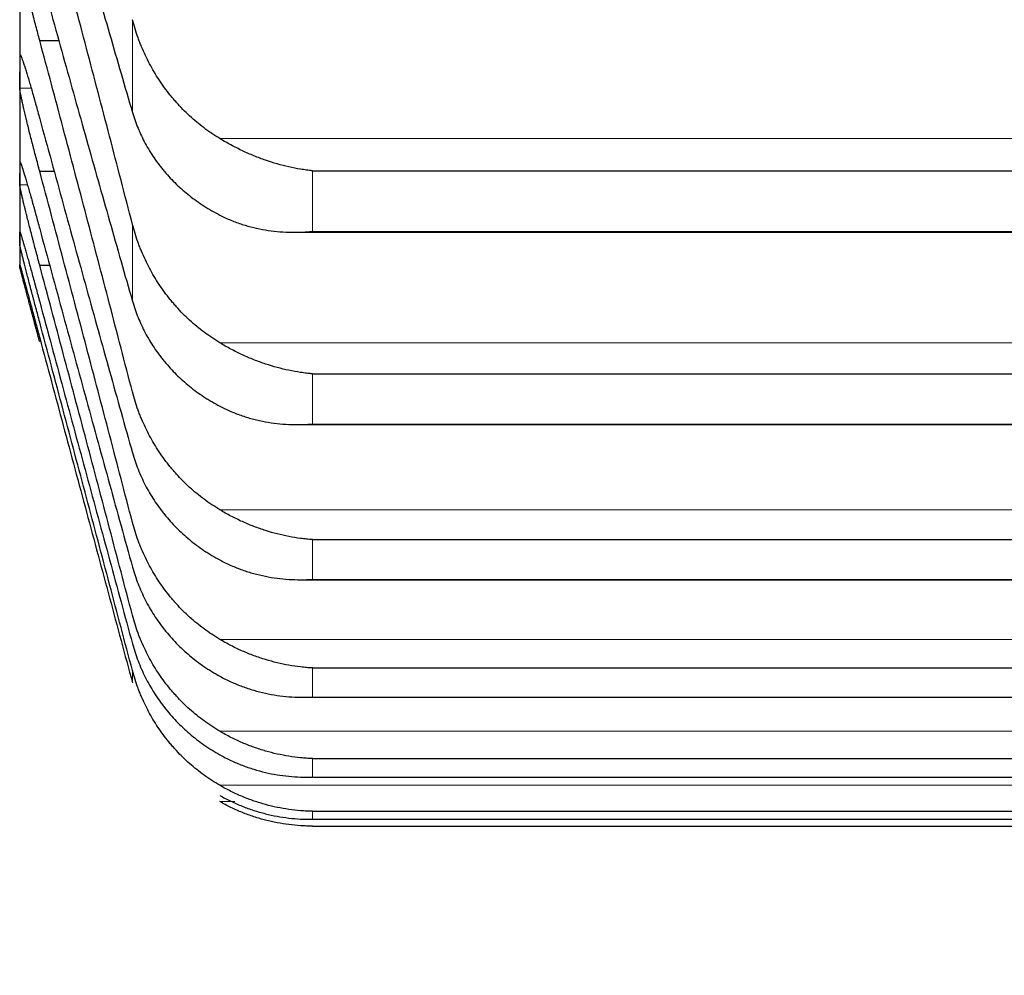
# Model space of a CAD drawing. Header units: inches. Extents: x 0 to 17820, y -10 to 12600.
# Tile 286 of 338: x 11637 to 11664, y 8218 to 8243. Entities that reach past the tile are written whole.
import ezdxf

# ---------------------------------------------------------------- set-up
doc = ezdxf.new("R2010")
doc.units = ezdxf.units.IN
doc.layers.add('1', color=7, linetype='Continuous', true_color=0xffffff)
doc.layers.add('254', color=7, linetype='Continuous', true_color=0xffffff)
doc.styles.add('latin_extended', font='simplex.shx')
doc.dimstyles.get("Standard").update_dxf_attribs({"dimtxt": 0.18, "dimasz": 0.18, "dimexe": 0.18, "dimexo": 0.0625, "dimgap": 0.09, "dimtad": 0, "dimtih": 1, "dimtoh": 1, "dimdec": 4, "dimzin": 0, "dimdsep": 46, "dimtxsty": 'Standard', "dimcen": 0.09, "dimadec": 0, "dimazin": 0, "dimtfac": 1, "dimtdec": 4, "dimtofl": 0, "dimtmove": 0, "dimatfit": 3, "dimfxl": 1, "dimtolj": 1, "dimtzin": 0, "dimarcsym": 0})

# ---------------------------------------------------------------- blocks, each defined once
blk = doc.blocks.new('_U6')
at = {"layer": '254', "color": 3, "linetype": 'Continuous', "lineweight": 13, "transparency": 16777216}
for p, q in [((11689.413, 8827.854), (11689.413, 7090.207)), ((11939.413, 8577.854), (11939.413, 7090.207)), ((11689.413, 7120.207), (10872.313, 7120.207)), ((11584.413, 7120.207), (11479.413, 7120.207)), ((11939.413, 7120.207), (11689.413, 7120.207)), ((12044.413, 7120.207), (12149.413, 7120.207))]:
    blk.add_line(p, q, dxfattribs=at)
at = {"layer": '254', "color": 3, "transparency": 16777216}
for points in [[(11584.413, 7102.707), (11584.413, 7137.707), (11689.413, 7120.207)], [(12044.413, 7137.707), (12044.413, 7102.707), (11939.413, 7120.207)]]:
    blk.add_solid(points, dxfattribs=at)
at = {"layer": 'Defpoints', "color": 0, "transparency": 16777216}
for p in [(11689.413, 8857.854), (11939.413, 8607.854), (11689.413, 7120.207)]:
    blk.add_point(p, dxfattribs=at)
at = {"layer": '254', "color": 2, "lineweight": 13, "transparency": 16777216, "insert": (10924.813, 7277.707), "char_height": 105, "attachment_point": 1, "style": 'latin_extended'}
blk.add_mtext('\\A1;250', dxfattribs=at)
blk = doc.blocks.new('_U7')
at = {"layer": '254', "color": 3, "linetype": 'Continuous', "lineweight": 13, "transparency": 16777216}
for p, q in [((11529.413, 8827.854), (11529.413, 7330.207)), ((11689.413, 8827.854), (11689.413, 7330.207)), ((11529.413, 7360.207), (10614.413, 7360.207)), ((11424.413, 7360.207), (11319.413, 7360.207)), ((11689.413, 7360.207), (11529.413, 7360.207)), ((11794.413, 7360.207), (11899.413, 7360.207))]:
    blk.add_line(p, q, dxfattribs=at)
at = {"layer": '254', "color": 3, "transparency": 16777216}
for points in [[(11424.413, 7342.707), (11424.413, 7377.707), (11529.413, 7360.207)], [(11794.413, 7377.707), (11794.413, 7342.707), (11689.413, 7360.207)]]:
    blk.add_solid(points, dxfattribs=at)
at = {"layer": 'Defpoints', "color": 0, "transparency": 16777216}
for p in [(11529.413, 8857.854), (11689.413, 8857.854), (11529.413, 7360.207)]:
    blk.add_point(p, dxfattribs=at)
at = {"layer": '254', "color": 2, "lineweight": 13, "transparency": 16777216, "insert": (10666.913, 7692.707), "char_height": 105, "attachment_point": 1, "style": 'latin_extended'}
blk.add_mtext('\\A1;\\C2;Flywheel\\P\\C2;90-240', dxfattribs=at)

msp = doc.modelspace()

# ---------------------------------------------------------------- linework, layer by layer
at = {"layer": '1', "color": 2, "linetype": 'Continuous', "lineweight": 25}
for p, q in [((11637.413, 8245.815), (11637.413, 8242.099)), ((11637.95, 8242.94), (11638.464, 8242.94)), ((11637.413, 8242.099), (11637.413, 8239.37)), ((11637.413, 8239.37), (11637.413, 8237.631)), ((11637.95, 8239.428), (11638.34, 8239.428)), ((11645.269, 8239.441), (11681.557, 8239.441)), ((11644.78, 8237.791), (11682.026, 8237.791)), ((11637.413, 8237.631), (11637.413, 8236.885)), ((11637.413, 8236.854), (11637.413, 8236.885)), ((11637.95, 8236.906), (11638.218, 8236.906)), ((11645.269, 8233.994), (11681.557, 8233.994)), ((11644.868, 8232.63), (11681.94, 8232.63)), ((11645.269, 8229.545), (11681.557, 8229.545)), ((11644.956, 8228.469), (11681.5, 8228.469)), ((11645.269, 8226.103), (11681.557, 8226.103)), ((11645.044, 8225.315), (11681.518, 8225.315)), ((11645.269, 8223.672), (11681.557, 8223.672)), ((11645.29, 8223.171), (11681.536, 8223.171)), ((11645.269, 8222.257), (11681.557, 8222.257)), ((11645.272, 8222.043), (11681.554, 8222.043)), ((11645.269, 8221.86), (11681.557, 8221.86))]:
    msp.add_line(p, q, dxfattribs=at)
at = {"layer": '1', "color": 110, "linetype": 'Continuous', "lineweight": 13}
for p, q in [((11640.439, 8243.494), (11640.439, 8241.006)), ((11637.415, 8241.653), (11637.723, 8241.653)), ((11642.781, 8240.306), (11684.044, 8240.306)), ((11645.269, 8239.441), (11645.269, 8237.816)), ((11637.415, 8239.061), (11637.623, 8239.061)), ((11640.439, 8238.004), (11640.439, 8235.942)), ((11645.269, 8237.816), (11681.557, 8237.816)), ((11642.781, 8234.827), (11684.044, 8234.827)), ((11645.269, 8233.994), (11645.269, 8232.647)), ((11645.269, 8232.647), (11681.557, 8232.647)), ((11642.781, 8230.346), (11684.044, 8230.346)), ((11645.269, 8229.545), (11645.269, 8228.48)), ((11645.269, 8228.48), (11681.557, 8228.48)), ((11642.781, 8226.87), (11684.044, 8226.87)), ((11640.439, 8226.032), (11640.439, 8225.704)), ((11645.269, 8226.103), (11645.269, 8225.32)), ((11645.269, 8225.32), (11681.557, 8225.32)), ((11642.781, 8224.405), (11684.044, 8224.405)), ((11645.269, 8223.672), (11645.269, 8223.174)), ((11642.781, 8222.954), (11684.044, 8222.954)), ((11645.269, 8223.174), (11681.557, 8223.174)), ((11642.781, 8222.519), (11643.191, 8222.519)), ((11645.269, 8222.257), (11645.269, 8222.043)), ((11645.269, 8222.043), (11681.557, 8222.043))]:
    msp.add_line(p, q, dxfattribs=at)
at = {"layer": '1', "color": 2, "linetype": 'Continuous', "lineweight": 25}
for points in [[(11637.95, 8249.705), (11638.161, 8248.95), (11638.581, 8247.455), (11639.206, 8245.258), (11639.826, 8243.105), (11640.235, 8241.7), (11640.439, 8241.006)], [(11640.439, 8238.004), (11640.235, 8238.793), (11639.826, 8240.369), (11639.206, 8242.729), (11638.581, 8245.086), (11638.161, 8246.654), (11637.95, 8247.437)], [(11637.95, 8244.781), (11638.161, 8244.017), (11638.581, 8242.503), (11639.206, 8240.273), (11639.826, 8238.084), (11640.235, 8236.651), (11640.439, 8235.942)], [(11640.439, 8233.506), (11640.235, 8234.291), (11639.826, 8235.863), (11639.206, 8238.222), (11638.581, 8240.581), (11638.161, 8242.154), (11637.95, 8242.94)], [(11637.415, 8241.653), (11637.414, 8241.802), (11637.413, 8241.951), (11637.413, 8242.099)], [(11637.95, 8240.838), (11638.161, 8240.067), (11638.581, 8238.537), (11639.206, 8236.278), (11639.826, 8234.055), (11640.235, 8232.597), (11640.439, 8231.874)], [(11637.415, 8239.061), (11637.414, 8239.164), (11637.413, 8239.267), (11637.413, 8239.37)], [(11640.439, 8230.008), (11640.235, 8230.789), (11639.826, 8232.354), (11639.206, 8234.706), (11638.581, 8237.064), (11638.161, 8238.639), (11637.95, 8239.428)], [(11637.413, 8237.631), (11637.413, 8237.688), (11637.414, 8237.745), (11637.415, 8237.802)], [(11637.95, 8237.884), (11638.161, 8237.107), (11638.581, 8235.563), (11639.206, 8233.278), (11639.826, 8231.025), (11640.235, 8229.544), (11640.439, 8228.809)], [(11637.415, 8237.459), (11637.414, 8237.516), (11637.413, 8237.573), (11637.413, 8237.631)], [(11637.413, 8236.885), (11637.413, 8236.896), (11637.414, 8236.908), (11637.415, 8236.919)], [(11637.415, 8236.85), (11637.414, 8236.862), (11637.413, 8236.873), (11637.413, 8236.885)], [(11640.439, 8227.515), (11640.235, 8228.291), (11639.826, 8229.846), (11639.206, 8232.188), (11638.581, 8234.541), (11638.161, 8236.117), (11637.95, 8236.906)], [(11637.95, 8235.922), (11638.161, 8235.14), (11638.581, 8233.585), (11639.206, 8231.279), (11639.826, 8228.999), (11640.235, 8227.498), (11640.439, 8226.751)], [(11640.439, 8226.032), (11640.235, 8226.801), (11639.826, 8228.343), (11639.206, 8230.673), (11638.581, 8233.017), (11638.161, 8234.59), (11637.95, 8235.379)], [(11637.95, 8234.957), (11638.161, 8234.171), (11638.581, 8232.607), (11639.206, 8230.282), (11639.826, 8227.98), (11640.235, 8226.46), (11640.439, 8225.704)]]:
    msp.add_open_spline(points, degree=3, dxfattribs=at)
for points, knots in [([(11637.95, 8242.94), (11637.916, 8243.068), (11637.882, 8243.195), (11637.832, 8243.386), (11637.815, 8243.45), (11637.79, 8243.546), (11637.782, 8243.577), (11637.766, 8243.641), (11637.757, 8243.673), (11637.717, 8243.83), (11637.687, 8243.952), (11637.644, 8244.128), (11637.63, 8244.186), (11637.609, 8244.272), (11637.602, 8244.3), (11637.589, 8244.355), (11637.583, 8244.382), (11637.552, 8244.515), (11637.529, 8244.614), (11637.505, 8244.727), (11637.5, 8244.749), (11637.49, 8244.792), (11637.486, 8244.814), (11637.473, 8244.875), (11637.465, 8244.913), (11637.445, 8245.019), (11637.434, 8245.078), (11637.425, 8245.138), (11637.423, 8245.15), (11637.421, 8245.171), (11637.419, 8245.18), (11637.417, 8245.207), (11637.416, 8245.222), (11637.415, 8245.233)], [0, 0, 0, 0, 0.125, 0.125, 0.1875, 0.1875, 0.21875, 0.21875, 0.25, 0.25, 0.375, 0.375, 0.4375, 0.4375, 0.46875, 0.46875, 0.5, 0.5, 0.625, 0.625, 0.65625, 0.65625, 0.6875, 0.6875, 0.75, 0.75, 0.875, 0.875, 0.90625, 0.90625, 0.9375, 0.9375, 1, 1, 1, 1]), ([(11642.781, 8240.306), (11642.636, 8240.394), (11642.496, 8240.489), (11642.227, 8240.692), (11641.969, 8240.907), (11641.733, 8241.148), (11641.592, 8241.305), (11641.564, 8241.337), (11641.509, 8241.402), (11641.482, 8241.435), (11641.402, 8241.534), (11641.35, 8241.601), (11641.201, 8241.806), (11641.108, 8241.947), (11640.936, 8242.236), (11640.857, 8242.384), (11640.749, 8242.613), (11640.715, 8242.69), (11640.666, 8242.808), (11640.65, 8242.847), (11640.619, 8242.926), (11640.604, 8242.966), (11640.532, 8243.167), (11640.482, 8243.329), (11640.439, 8243.494)], [0, 0, 0, 0, 0.125, 0.125, 0.25, 0.375, 0.375, 0.40625, 0.40625, 0.4375, 0.4375, 0.5, 0.5, 0.625, 0.625, 0.75, 0.75, 0.8125, 0.8125, 0.84375, 0.84375, 0.875, 0.875, 1, 1, 1, 1]), ([(11637.42, 8242.562), (11637.422, 8242.562), (11637.427, 8242.558), (11637.435, 8242.545), (11637.443, 8242.528), (11637.445, 8242.522), (11637.452, 8242.508), (11637.455, 8242.5), (11637.472, 8242.456), (11637.489, 8242.41), (11637.514, 8242.336), (11637.519, 8242.321), (11637.527, 8242.297), (11637.53, 8242.289), (11637.535, 8242.272), (11637.549, 8242.229), (11637.576, 8242.145), (11637.602, 8242.061), (11637.629, 8241.972), (11637.643, 8241.925), (11637.687, 8241.778), (11637.717, 8241.673), (11637.765, 8241.507), (11637.781, 8241.45), (11637.806, 8241.363), (11637.814, 8241.333), (11637.831, 8241.273), (11637.839, 8241.243), (11637.882, 8241.091), (11637.916, 8240.966), (11637.95, 8240.838)], [0, 0, 0, 0, 0.047262, 0.115315, 0.115315, 0.149341, 0.149341, 0.183368, 0.183368, 0.319473, 0.319473, 0.353499, 0.353499, 0.370512, 0.370512, 0.387526, 0.455578, 0.523631, 0.523631, 0.591684, 0.591684, 0.727789, 0.727789, 0.795842, 0.795842, 0.829868, 0.829868, 0.863895, 0.863895, 1, 1, 1, 1]), ([(11637.95, 8239.428), (11637.916, 8239.556), (11637.882, 8239.684), (11637.832, 8239.875), (11637.815, 8239.938), (11637.79, 8240.033), (11637.782, 8240.065), (11637.766, 8240.128), (11637.757, 8240.159), (11637.717, 8240.315), (11637.687, 8240.435), (11637.644, 8240.608), (11637.63, 8240.665), (11637.609, 8240.748), (11637.602, 8240.776), (11637.589, 8240.83), (11637.583, 8240.856), (11637.552, 8240.985), (11637.529, 8241.08), (11637.505, 8241.189), (11637.5, 8241.21), (11637.49, 8241.251), (11637.486, 8241.271), (11637.473, 8241.329), (11637.465, 8241.365), (11637.445, 8241.464), (11637.434, 8241.519), (11637.425, 8241.573), (11637.423, 8241.583), (11637.421, 8241.602), (11637.419, 8241.61), (11637.417, 8241.633), (11637.416, 8241.645), (11637.415, 8241.653)], [0, 0, 0, 0, 0.125, 0.125, 0.1875, 0.1875, 0.21875, 0.21875, 0.25, 0.25, 0.375, 0.375, 0.4375, 0.4375, 0.46875, 0.46875, 0.5, 0.5, 0.625, 0.625, 0.65625, 0.65625, 0.6875, 0.6875, 0.75, 0.75, 0.875, 0.875, 0.90625, 0.90625, 0.9375, 0.9375, 1, 1, 1, 1]), ([(11640.439, 8241.006), (11640.482, 8240.86), (11640.532, 8240.719), (11640.646, 8240.441), (11640.775, 8240.171), (11640.933, 8239.912), (11641.062, 8239.724), (11641.107, 8239.661), (11641.178, 8239.569), (11641.202, 8239.539), (11641.25, 8239.479), (11641.275, 8239.449), (11641.399, 8239.302), (11641.611, 8239.077), (11641.846, 8238.871), (11642.093, 8238.676), (11642.223, 8238.584), (11642.392, 8238.475), (11642.427, 8238.453), (11642.496, 8238.411), (11642.601, 8238.349), (11642.708, 8238.291), (11642.781, 8238.253)], [0, 0, 0, 0, 0.125, 0.125, 0.25, 0.375, 0.375, 0.4375, 0.4375, 0.46875, 0.46875, 0.5, 0.5, 0.625, 0.75, 0.75, 0.875, 0.875, 0.90625, 0.90625, 0.9375, 1, 1, 1, 1]), ([(11645.269, 8239.441), (11645.265, 8239.441), (11645.262, 8239.442), (11645.256, 8239.442), (11645.252, 8239.443), (11645.242, 8239.444), (11645.222, 8239.446), (11645.176, 8239.451), (11645.083, 8239.463), (11645.004, 8239.475), (11644.846, 8239.501), (11644.741, 8239.522), (11644.427, 8239.593), (11644.219, 8239.652), (11643.908, 8239.76), (11643.805, 8239.799), (11643.649, 8239.863), (11643.598, 8239.885), (11643.494, 8239.93), (11643.442, 8239.954), (11643.287, 8240.027), (11643.185, 8240.079), (11642.982, 8240.188), (11642.881, 8240.245), (11642.781, 8240.306)], [0, 0, 0, 0, 0.003906, 0.003906, 0.007812, 0.007812, 0.015625, 0.03125, 0.0625, 0.125, 0.125, 0.25, 0.25, 0.5, 0.5, 0.625, 0.625, 0.6875, 0.6875, 0.75, 0.75, 0.875, 0.875, 1, 1, 1, 1]), ([(11637.418, 8239.687), (11637.418, 8239.687), (11637.42, 8239.686), (11637.426, 8239.678), (11637.435, 8239.658), (11637.443, 8239.637), (11637.445, 8239.629), (11637.452, 8239.613), (11637.455, 8239.603), (11637.472, 8239.554), (11637.489, 8239.502), (11637.514, 8239.423), (11637.519, 8239.407), (11637.527, 8239.381), (11637.53, 8239.372), (11637.535, 8239.354), (11637.549, 8239.308), (11637.576, 8239.22), (11637.602, 8239.132), (11637.629, 8239.039), (11637.643, 8238.991), (11637.687, 8238.838), (11637.717, 8238.731), (11637.765, 8238.561), (11637.781, 8238.503), (11637.806, 8238.414), (11637.814, 8238.384), (11637.831, 8238.323), (11637.839, 8238.292), (11637.882, 8238.138), (11637.916, 8238.012), (11637.95, 8237.884)], [0, 0, 0, 0, 0.00682, 0.073032, 0.139244, 0.139244, 0.17235, 0.17235, 0.205456, 0.205456, 0.33788, 0.33788, 0.370986, 0.370986, 0.387539, 0.387539, 0.404092, 0.470304, 0.536516, 0.536516, 0.602728, 0.602728, 0.735152, 0.735152, 0.801364, 0.801364, 0.83447, 0.83447, 0.867576, 0.867576, 1, 1, 1, 1]), ([(11637.95, 8236.906), (11637.916, 8237.035), (11637.882, 8237.163), (11637.832, 8237.353), (11637.815, 8237.416), (11637.79, 8237.51), (11637.782, 8237.541), (11637.766, 8237.604), (11637.757, 8237.635), (11637.717, 8237.789), (11637.687, 8237.907), (11637.644, 8238.077), (11637.63, 8238.132), (11637.609, 8238.213), (11637.602, 8238.24), (11637.589, 8238.292), (11637.583, 8238.318), (11637.552, 8238.443), (11637.529, 8238.535), (11637.505, 8238.638), (11637.5, 8238.658), (11637.49, 8238.697), (11637.486, 8238.716), (11637.473, 8238.771), (11637.465, 8238.805), (11637.445, 8238.897), (11637.434, 8238.947), (11637.425, 8238.995), (11637.423, 8239.003), (11637.421, 8239.019), (11637.419, 8239.026), (11637.417, 8239.045), (11637.416, 8239.055), (11637.415, 8239.061)], [0, 0, 0, 0, 0.125, 0.125, 0.1875, 0.1875, 0.21875, 0.21875, 0.25, 0.25, 0.375, 0.375, 0.4375, 0.4375, 0.46875, 0.46875, 0.5, 0.5, 0.625, 0.625, 0.65625, 0.65625, 0.6875, 0.6875, 0.75, 0.75, 0.875, 0.875, 0.90625, 0.90625, 0.9375, 0.9375, 1, 1, 1, 1]), ([(11642.781, 8234.827), (11642.636, 8234.915), (11642.496, 8235.01), (11642.227, 8235.211), (11641.969, 8235.426), (11641.733, 8235.665), (11641.592, 8235.822), (11641.564, 8235.854), (11641.509, 8235.918), (11641.482, 8235.951), (11641.402, 8236.05), (11641.35, 8236.117), (11641.201, 8236.321), (11641.108, 8236.461), (11640.936, 8236.749), (11640.857, 8236.897), (11640.749, 8237.125), (11640.715, 8237.202), (11640.666, 8237.319), (11640.65, 8237.358), (11640.619, 8237.437), (11640.604, 8237.477), (11640.532, 8237.677), (11640.482, 8237.839), (11640.439, 8238.004)], [0, 0, 0, 0, 0.125, 0.125, 0.25, 0.375, 0.375, 0.40625, 0.40625, 0.4375, 0.4375, 0.5, 0.5, 0.625, 0.625, 0.75, 0.75, 0.8125, 0.8125, 0.84375, 0.84375, 0.875, 0.875, 1, 1, 1, 1]), ([(11642.781, 8238.253), (11642.881, 8238.202), (11642.981, 8238.156), (11643.183, 8238.073), (11643.284, 8238.036), (11643.488, 8237.97), (11643.59, 8237.941), (11643.797, 8237.891), (11643.901, 8237.87), (11644.111, 8237.835), (11644.216, 8237.822), (11644.425, 8237.802), (11644.53, 8237.796), (11644.741, 8237.79), (11644.846, 8237.79), (11645.004, 8237.796), (11645.083, 8237.8), (11645.176, 8237.807), (11645.222, 8237.812), (11645.242, 8237.813), (11645.256, 8237.815), (11645.262, 8237.815), (11645.269, 8237.816)], [0, 0, 0, 0, 0.125, 0.125, 0.25, 0.25, 0.375, 0.375, 0.5, 0.5, 0.625, 0.625, 0.75, 0.75, 0.875, 0.875, 0.9375, 0.96875, 0.984375, 0.992188, 0.992188, 1, 1, 1, 1]), ([(11637.415, 8237.802), (11637.416, 8237.806), (11637.418, 8237.806), (11637.426, 8237.786), (11637.435, 8237.76), (11637.443, 8237.736), (11637.445, 8237.727), (11637.452, 8237.708), (11637.455, 8237.697), (11637.472, 8237.641), (11637.489, 8237.585), (11637.514, 8237.5), (11637.519, 8237.483), (11637.527, 8237.455), (11637.53, 8237.446), (11637.535, 8237.427), (11637.549, 8237.378), (11637.576, 8237.285), (11637.602, 8237.193), (11637.629, 8237.097), (11637.643, 8237.047), (11637.687, 8236.89), (11637.717, 8236.78), (11637.765, 8236.607), (11637.781, 8236.547), (11637.806, 8236.457), (11637.814, 8236.426), (11637.831, 8236.364), (11637.839, 8236.333), (11637.882, 8236.178), (11637.916, 8236.051), (11637.95, 8235.922)], [0, 0, 0, 0, 0.0625, 0.125, 0.1875, 0.1875, 0.21875, 0.21875, 0.25, 0.25, 0.375, 0.375, 0.40625, 0.40625, 0.421875, 0.421875, 0.4375, 0.5, 0.5625, 0.5625, 0.625, 0.625, 0.75, 0.75, 0.8125, 0.8125, 0.84375, 0.84375, 0.875, 0.875, 1, 1, 1, 1]), ([(11637.95, 8235.379), (11637.916, 8235.508), (11637.882, 8235.635), (11637.832, 8235.824), (11637.815, 8235.887), (11637.79, 8235.98), (11637.782, 8236.011), (11637.766, 8236.073), (11637.757, 8236.104), (11637.717, 8236.256), (11637.687, 8236.372), (11637.644, 8236.538), (11637.63, 8236.592), (11637.609, 8236.671), (11637.602, 8236.697), (11637.589, 8236.747), (11637.583, 8236.772), (11637.552, 8236.893), (11637.529, 8236.981), (11637.505, 8237.079), (11637.5, 8237.098), (11637.49, 8237.135), (11637.486, 8237.153), (11637.473, 8237.205), (11637.465, 8237.236), (11637.445, 8237.321), (11637.434, 8237.366), (11637.425, 8237.407), (11637.423, 8237.415), (11637.421, 8237.428), (11637.419, 8237.434), (11637.417, 8237.449), (11637.416, 8237.455), (11637.415, 8237.459)], [0, 0, 0, 0, 0.125, 0.125, 0.1875, 0.1875, 0.21875, 0.21875, 0.25, 0.25, 0.375, 0.375, 0.4375, 0.4375, 0.46875, 0.46875, 0.5, 0.5, 0.625, 0.625, 0.65625, 0.65625, 0.6875, 0.6875, 0.75, 0.75, 0.875, 0.875, 0.90625, 0.90625, 0.9375, 0.9375, 1, 1, 1, 1]), ([(11637.415, 8236.919), (11637.416, 8236.92), (11637.418, 8236.915), (11637.426, 8236.887), (11637.435, 8236.856), (11637.443, 8236.828), (11637.445, 8236.818), (11637.452, 8236.796), (11637.455, 8236.784), (11637.472, 8236.722), (11637.489, 8236.661), (11637.514, 8236.571), (11637.519, 8236.552), (11637.527, 8236.523), (11637.53, 8236.513), (11637.535, 8236.493), (11637.549, 8236.442), (11637.576, 8236.344), (11637.602, 8236.249), (11637.629, 8236.15), (11637.643, 8236.098), (11637.687, 8235.936), (11637.717, 8235.823), (11637.765, 8235.647), (11637.781, 8235.587), (11637.806, 8235.495), (11637.814, 8235.464), (11637.831, 8235.402), (11637.839, 8235.37), (11637.882, 8235.213), (11637.916, 8235.086), (11637.95, 8234.957)], [0, 0, 0, 0, 0.0625, 0.125, 0.1875, 0.1875, 0.21875, 0.21875, 0.25, 0.25, 0.375, 0.375, 0.40625, 0.40625, 0.421875, 0.421875, 0.4375, 0.5, 0.5625, 0.5625, 0.625, 0.625, 0.75, 0.75, 0.8125, 0.8125, 0.84375, 0.84375, 0.875, 0.875, 1, 1, 1, 1]), ([(11637.95, 8234.848), (11637.916, 8234.977), (11637.882, 8235.104), (11637.832, 8235.292), (11637.815, 8235.354), (11637.79, 8235.446), (11637.782, 8235.477), (11637.766, 8235.538), (11637.757, 8235.568), (11637.717, 8235.718), (11637.687, 8235.832), (11637.644, 8235.994), (11637.63, 8236.046), (11637.609, 8236.123), (11637.602, 8236.148), (11637.589, 8236.197), (11637.583, 8236.221), (11637.552, 8236.337), (11637.529, 8236.421), (11637.505, 8236.514), (11637.5, 8236.532), (11637.49, 8236.567), (11637.486, 8236.584), (11637.473, 8236.632), (11637.465, 8236.661), (11637.445, 8236.739), (11637.434, 8236.779), (11637.425, 8236.814), (11637.423, 8236.82), (11637.421, 8236.83), (11637.419, 8236.835), (11637.417, 8236.846), (11637.416, 8236.85), (11637.415, 8236.85)], [0, 0, 0, 0, 0.125, 0.125, 0.1875, 0.1875, 0.21875, 0.21875, 0.25, 0.25, 0.375, 0.375, 0.4375, 0.4375, 0.46875, 0.46875, 0.5, 0.5, 0.625, 0.625, 0.65625, 0.65625, 0.6875, 0.6875, 0.75, 0.75, 0.875, 0.875, 0.90625, 0.90625, 0.9375, 0.9375, 1, 1, 1, 1]), ([(11640.439, 8235.942), (11640.482, 8235.794), (11640.532, 8235.649), (11640.646, 8235.366), (11640.775, 8235.089), (11640.933, 8234.825), (11641.062, 8234.632), (11641.107, 8234.568), (11641.178, 8234.474), (11641.202, 8234.443), (11641.25, 8234.382), (11641.275, 8234.351), (11641.399, 8234.201), (11641.611, 8233.97), (11641.846, 8233.76), (11642.093, 8233.56), (11642.223, 8233.466), (11642.392, 8233.354), (11642.427, 8233.332), (11642.496, 8233.289), (11642.601, 8233.225), (11642.708, 8233.165), (11642.781, 8233.127)], [0, 0, 0, 0, 0.125, 0.125, 0.25, 0.375, 0.375, 0.4375, 0.4375, 0.46875, 0.46875, 0.5, 0.5, 0.625, 0.75, 0.75, 0.875, 0.875, 0.90625, 0.90625, 0.9375, 1, 1, 1, 1]), ([(11645.269, 8233.994), (11645.265, 8233.994), (11645.262, 8233.994), (11645.256, 8233.995), (11645.252, 8233.995), (11645.242, 8233.996), (11645.222, 8233.998), (11645.176, 8234.002), (11645.083, 8234.013), (11645.004, 8234.023), (11644.846, 8234.047), (11644.741, 8234.066), (11644.427, 8234.131), (11644.219, 8234.188), (11643.908, 8234.291), (11643.805, 8234.329), (11643.649, 8234.391), (11643.598, 8234.412), (11643.494, 8234.457), (11643.442, 8234.48), (11643.287, 8234.552), (11643.185, 8234.602), (11642.982, 8234.71), (11642.881, 8234.767), (11642.781, 8234.827)], [0, 0, 0, 0, 0.003906, 0.003906, 0.007812, 0.007812, 0.015625, 0.03125, 0.0625, 0.125, 0.125, 0.25, 0.25, 0.5, 0.5, 0.625, 0.625, 0.6875, 0.6875, 0.75, 0.75, 0.875, 0.875, 1, 1, 1, 1]), ([(11642.781, 8230.346), (11642.636, 8230.434), (11642.496, 8230.528), (11642.227, 8230.728), (11641.969, 8230.941), (11641.733, 8231.179), (11641.592, 8231.335), (11641.564, 8231.367), (11641.509, 8231.431), (11641.482, 8231.463), (11641.402, 8231.561), (11641.35, 8231.628), (11641.201, 8231.831), (11641.108, 8231.97), (11640.936, 8232.257), (11640.857, 8232.404), (11640.749, 8232.631), (11640.715, 8232.707), (11640.666, 8232.824), (11640.65, 8232.863), (11640.619, 8232.942), (11640.604, 8232.981), (11640.532, 8233.18), (11640.482, 8233.342), (11640.439, 8233.506)], [0, 0, 0, 0, 0.125, 0.125, 0.25, 0.375, 0.375, 0.40625, 0.40625, 0.4375, 0.4375, 0.5, 0.5, 0.625, 0.625, 0.75, 0.75, 0.8125, 0.8125, 0.84375, 0.84375, 0.875, 0.875, 1, 1, 1, 1]), ([(11642.781, 8233.127), (11642.881, 8233.074), (11642.981, 8233.027), (11643.183, 8232.941), (11643.284, 8232.902), (11643.488, 8232.833), (11643.59, 8232.802), (11643.797, 8232.749), (11643.901, 8232.726), (11644.111, 8232.687), (11644.216, 8232.672), (11644.425, 8232.648), (11644.53, 8232.64), (11644.741, 8232.631), (11644.846, 8232.629), (11645.004, 8232.632), (11645.083, 8232.635), (11645.176, 8232.64), (11645.222, 8232.644), (11645.242, 8232.645), (11645.256, 8232.646), (11645.262, 8232.647), (11645.269, 8232.647)], [0, 0, 0, 0, 0.125, 0.125, 0.25, 0.25, 0.375, 0.375, 0.5, 0.5, 0.625, 0.625, 0.75, 0.75, 0.875, 0.875, 0.9375, 0.96875, 0.984375, 0.992187, 0.992187, 1, 1, 1, 1]), ([(11640.439, 8231.874), (11640.482, 8231.723), (11640.532, 8231.576), (11640.646, 8231.287), (11640.775, 8231.005), (11640.933, 8230.736), (11641.062, 8230.538), (11641.107, 8230.474), (11641.178, 8230.377), (11641.202, 8230.346), (11641.25, 8230.283), (11641.275, 8230.252), (11641.399, 8230.098), (11641.611, 8229.863), (11641.846, 8229.648), (11642.093, 8229.444), (11642.223, 8229.347), (11642.392, 8229.233), (11642.427, 8229.21), (11642.496, 8229.166), (11642.601, 8229.101), (11642.708, 8229.04), (11642.781, 8229.001)], [0, 0, 0, 0, 0.125, 0.125, 0.25, 0.375, 0.375, 0.4375, 0.4375, 0.46875, 0.46875, 0.5, 0.5, 0.625, 0.75, 0.75, 0.875, 0.875, 0.90625, 0.90625, 0.9375, 1, 1, 1, 1]), ([(11645.269, 8229.545), (11645.265, 8229.545), (11645.262, 8229.546), (11645.256, 8229.546), (11645.252, 8229.546), (11645.242, 8229.547), (11645.222, 8229.548), (11645.176, 8229.552), (11645.083, 8229.561), (11645.004, 8229.57), (11644.846, 8229.591), (11644.741, 8229.608), (11644.427, 8229.669), (11644.219, 8229.722), (11643.908, 8229.821), (11643.805, 8229.858), (11643.649, 8229.917), (11643.598, 8229.938), (11643.494, 8229.981), (11643.442, 8230.004), (11643.287, 8230.074), (11643.185, 8230.124), (11642.982, 8230.23), (11642.881, 8230.287), (11642.781, 8230.346)], [0, 0, 0, 0, 0.003906, 0.003906, 0.007813, 0.007813, 0.015625, 0.03125, 0.0625, 0.125, 0.125, 0.25, 0.25, 0.5, 0.5, 0.625, 0.625, 0.6875, 0.6875, 0.75, 0.75, 0.875, 0.875, 1, 1, 1, 1]), ([(11642.781, 8226.87), (11642.636, 8226.957), (11642.496, 8227.05), (11642.227, 8227.249), (11641.969, 8227.46), (11641.733, 8227.696), (11641.592, 8227.851), (11641.564, 8227.882), (11641.509, 8227.946), (11641.482, 8227.978), (11641.402, 8228.076), (11641.35, 8228.142), (11641.201, 8228.343), (11641.108, 8228.482), (11640.936, 8228.766), (11640.857, 8228.912), (11640.749, 8229.138), (11640.715, 8229.214), (11640.666, 8229.33), (11640.65, 8229.369), (11640.619, 8229.447), (11640.604, 8229.486), (11640.532, 8229.684), (11640.482, 8229.844), (11640.439, 8230.008)], [0, 0, 0, 0, 0.125, 0.125, 0.25, 0.375, 0.375, 0.40625, 0.40625, 0.4375, 0.4375, 0.5, 0.5, 0.625, 0.625, 0.75, 0.75, 0.8125, 0.8125, 0.84375, 0.84375, 0.875, 0.875, 1, 1, 1, 1]), ([(11640.439, 8228.809), (11640.482, 8228.656), (11640.532, 8228.505), (11640.646, 8228.212), (11640.775, 8227.925), (11640.933, 8227.65), (11641.062, 8227.45), (11641.107, 8227.383), (11641.178, 8227.286), (11641.202, 8227.253), (11641.25, 8227.189), (11641.275, 8227.157), (11641.399, 8227.001), (11641.611, 8226.761), (11641.846, 8226.542), (11642.093, 8226.334), (11642.223, 8226.235), (11642.392, 8226.119), (11642.427, 8226.096), (11642.496, 8226.051), (11642.601, 8225.984), (11642.708, 8225.922), (11642.781, 8225.882)], [0, 0, 0, 0, 0.125, 0.125, 0.25, 0.375, 0.375, 0.4375, 0.4375, 0.46875, 0.46875, 0.5, 0.5, 0.625, 0.75, 0.75, 0.875, 0.875, 0.90625, 0.90625, 0.9375, 1, 1, 1, 1]), ([(11642.781, 8229.001), (11642.881, 8228.947), (11642.981, 8228.898), (11643.183, 8228.809), (11643.284, 8228.769), (11643.488, 8228.697), (11643.59, 8228.665), (11643.797, 8228.608), (11643.901, 8228.583), (11644.111, 8228.541), (11644.216, 8228.523), (11644.425, 8228.496), (11644.53, 8228.486), (11644.741, 8228.473), (11644.846, 8228.469), (11645.004, 8228.469), (11645.083, 8228.471), (11645.176, 8228.475), (11645.222, 8228.477), (11645.242, 8228.478), (11645.256, 8228.479), (11645.262, 8228.479), (11645.269, 8228.48)], [0, 0, 0, 0, 0.125, 0.125, 0.25, 0.25, 0.375, 0.375, 0.5, 0.5, 0.625, 0.625, 0.75, 0.75, 0.875, 0.875, 0.9375, 0.96875, 0.984375, 0.992187, 0.992187, 1, 1, 1, 1]), ([(11642.781, 8224.405), (11642.636, 8224.49), (11642.496, 8224.583), (11642.227, 8224.779), (11641.969, 8224.989), (11641.733, 8225.222), (11641.592, 8225.376), (11641.564, 8225.407), (11641.509, 8225.47), (11641.482, 8225.502), (11641.402, 8225.599), (11641.35, 8225.664), (11641.201, 8225.864), (11641.108, 8226.001), (11640.936, 8226.283), (11640.857, 8226.428), (11640.749, 8226.652), (11640.715, 8226.727), (11640.666, 8226.842), (11640.65, 8226.881), (11640.619, 8226.958), (11640.604, 8226.997), (11640.532, 8227.194), (11640.482, 8227.353), (11640.439, 8227.515)], [0, 0, 0, 0, 0.125, 0.125, 0.25, 0.375, 0.375, 0.40625, 0.40625, 0.4375, 0.4375, 0.5, 0.5, 0.625, 0.625, 0.75, 0.75, 0.8125, 0.8125, 0.84375, 0.84375, 0.875, 0.875, 1, 1, 1, 1]), ([(11640.439, 8226.751), (11640.482, 8226.595), (11640.532, 8226.443), (11640.646, 8226.145), (11640.775, 8225.853), (11640.933, 8225.574), (11641.062, 8225.37), (11641.107, 8225.303), (11641.178, 8225.203), (11641.202, 8225.17), (11641.25, 8225.105), (11641.275, 8225.073), (11641.399, 8224.914), (11641.611, 8224.67), (11641.846, 8224.447), (11642.093, 8224.235), (11642.223, 8224.135), (11642.392, 8224.016), (11642.427, 8223.993), (11642.496, 8223.947), (11642.601, 8223.879), (11642.708, 8223.816), (11642.781, 8223.775)], [0, 0, 0, 0, 0.125, 0.125, 0.25, 0.375, 0.375, 0.4375, 0.4375, 0.46875, 0.46875, 0.5, 0.5, 0.625, 0.75, 0.75, 0.875, 0.875, 0.90625, 0.90625, 0.9375, 1, 1, 1, 1]), ([(11645.269, 8226.103), (11645.265, 8226.103), (11645.262, 8226.103), (11645.256, 8226.103), (11645.252, 8226.104), (11645.242, 8226.104), (11645.222, 8226.105), (11645.176, 8226.108), (11645.083, 8226.115), (11645.004, 8226.123), (11644.846, 8226.141), (11644.741, 8226.157), (11644.427, 8226.212), (11644.219, 8226.262), (11643.908, 8226.357), (11643.805, 8226.392), (11643.649, 8226.449), (11643.598, 8226.47), (11643.494, 8226.512), (11643.442, 8226.534), (11643.287, 8226.602), (11643.185, 8226.651), (11642.982, 8226.755), (11642.881, 8226.811), (11642.781, 8226.87)], [0, 0, 0, 0, 0.003906, 0.003906, 0.007812, 0.007812, 0.015625, 0.03125, 0.0625, 0.125, 0.125, 0.25, 0.25, 0.5, 0.5, 0.625, 0.625, 0.6875, 0.6875, 0.75, 0.75, 0.875, 0.875, 1, 1, 1, 1]), ([(11642.781, 8222.954), (11642.636, 8223.038), (11642.496, 8223.129), (11642.227, 8223.324), (11641.969, 8223.531), (11641.733, 8223.762), (11641.592, 8223.914), (11641.564, 8223.945), (11641.509, 8224.007), (11641.482, 8224.038), (11641.402, 8224.134), (11641.35, 8224.199), (11641.201, 8224.396), (11641.108, 8224.532), (11640.936, 8224.811), (11640.857, 8224.955), (11640.749, 8225.177), (11640.715, 8225.251), (11640.666, 8225.365), (11640.65, 8225.403), (11640.619, 8225.48), (11640.604, 8225.519), (11640.532, 8225.713), (11640.482, 8225.871), (11640.439, 8226.032)], [0, 0, 0, 0, 0.125, 0.125, 0.25, 0.375, 0.375, 0.40625, 0.40625, 0.4375, 0.4375, 0.5, 0.5, 0.625, 0.625, 0.75, 0.75, 0.8125, 0.8125, 0.84375, 0.84375, 0.875, 0.875, 1, 1, 1, 1]), ([(11642.781, 8225.882), (11642.881, 8225.827), (11642.981, 8225.777), (11643.183, 8225.685), (11643.284, 8225.644), (11643.488, 8225.568), (11643.59, 8225.534), (11643.797, 8225.474), (11643.901, 8225.448), (11644.111, 8225.402), (11644.216, 8225.383), (11644.425, 8225.352), (11644.53, 8225.34), (11644.741, 8225.322), (11644.846, 8225.317), (11645.004, 8225.315), (11645.083, 8225.314), (11645.176, 8225.317), (11645.222, 8225.318), (11645.242, 8225.319), (11645.256, 8225.32), (11645.262, 8225.32), (11645.269, 8225.32)], [0, 0, 0, 0, 0.125, 0.125, 0.25, 0.25, 0.375, 0.375, 0.5, 0.5, 0.625, 0.625, 0.75, 0.75, 0.875, 0.875, 0.9375, 0.96875, 0.984375, 0.992188, 0.992188, 1, 1, 1, 1]), ([(11645.269, 8223.672), (11645.265, 8223.672), (11645.262, 8223.672), (11645.256, 8223.673), (11645.252, 8223.673), (11645.242, 8223.673), (11645.222, 8223.674), (11645.176, 8223.676), (11645.083, 8223.681), (11645.004, 8223.688), (11644.846, 8223.703), (11644.741, 8223.717), (11644.427, 8223.767), (11644.219, 8223.813), (11643.908, 8223.904), (11643.805, 8223.937), (11643.649, 8223.993), (11643.598, 8224.012), (11643.494, 8224.053), (11643.442, 8224.074), (11643.287, 8224.141), (11643.185, 8224.188), (11642.982, 8224.291), (11642.881, 8224.346), (11642.781, 8224.405)], [0, 0, 0, 0, 0.003906, 0.003906, 0.007812, 0.007812, 0.015625, 0.03125, 0.0625, 0.125, 0.125, 0.25, 0.25, 0.5, 0.5, 0.625, 0.625, 0.6875, 0.6875, 0.75, 0.75, 0.875, 0.875, 1, 1, 1, 1]), ([(11642.781, 8223.775), (11642.881, 8223.719), (11642.981, 8223.668), (11643.183, 8223.574), (11643.284, 8223.531), (11643.488, 8223.452), (11643.59, 8223.417), (11643.797, 8223.353), (11643.901, 8223.325), (11644.111, 8223.276), (11644.216, 8223.255), (11644.425, 8223.22), (11644.53, 8223.206), (11644.741, 8223.185), (11644.846, 8223.178), (11645.004, 8223.173), (11645.083, 8223.171), (11645.176, 8223.172), (11645.222, 8223.172), (11645.242, 8223.173), (11645.256, 8223.173), (11645.262, 8223.173), (11645.269, 8223.174)], [0, 0, 0, 0, 0.125, 0.125, 0.25, 0.25, 0.375, 0.375, 0.5, 0.5, 0.625, 0.625, 0.75, 0.75, 0.875, 0.875, 0.9375, 0.96875, 0.984375, 0.992188, 0.992188, 1, 1, 1, 1]), ([(11645.269, 8222.257), (11645.265, 8222.257), (11645.262, 8222.257), (11645.256, 8222.257), (11645.252, 8222.257), (11645.242, 8222.258), (11645.222, 8222.258), (11645.176, 8222.259), (11645.083, 8222.263), (11645.004, 8222.268), (11644.846, 8222.281), (11644.741, 8222.292), (11644.427, 8222.337), (11644.219, 8222.38), (11643.908, 8222.466), (11643.805, 8222.497), (11643.649, 8222.551), (11643.598, 8222.57), (11643.494, 8222.609), (11643.442, 8222.63), (11643.287, 8222.694), (11643.185, 8222.741), (11642.982, 8222.842), (11642.881, 8222.896), (11642.781, 8222.954)], [0, 0, 0, 0, 0.003906, 0.003906, 0.007812, 0.007812, 0.015625, 0.03125, 0.0625, 0.125, 0.125, 0.25, 0.25, 0.5, 0.5, 0.625, 0.625, 0.6875, 0.6875, 0.75, 0.75, 0.875, 0.875, 1, 1, 1, 1]), ([(11642.781, 8222.683), (11642.881, 8222.627), (11642.981, 8222.574), (11643.183, 8222.478), (11643.284, 8222.433), (11643.488, 8222.352), (11643.59, 8222.315), (11643.797, 8222.248), (11643.901, 8222.219), (11644.111, 8222.166), (11644.216, 8222.143), (11644.425, 8222.105), (11644.53, 8222.089), (11644.741, 8222.064), (11644.846, 8222.055), (11645.004, 8222.047), (11645.083, 8222.044), (11645.176, 8222.043), (11645.222, 8222.043), (11645.242, 8222.043), (11645.256, 8222.043), (11645.262, 8222.043), (11645.269, 8222.043)], [0, 0, 0, 0, 0.125, 0.125, 0.25, 0.25, 0.375, 0.375, 0.5, 0.5, 0.625, 0.625, 0.75, 0.75, 0.875, 0.875, 0.9375, 0.96875, 0.984375, 0.992187, 0.992187, 1, 1, 1, 1]), ([(11645.269, 8221.86), (11645.265, 8221.86), (11645.262, 8221.86), (11645.256, 8221.86), (11645.252, 8221.86), (11645.242, 8221.86), (11645.222, 8221.86), (11645.176, 8221.86), (11645.083, 8221.862), (11645.004, 8221.866), (11644.846, 8221.876), (11644.741, 8221.886), (11644.427, 8221.925), (11644.219, 8221.965), (11643.908, 8222.045), (11643.805, 8222.075), (11643.649, 8222.126), (11643.598, 8222.144), (11643.494, 8222.182), (11643.442, 8222.202), (11643.287, 8222.265), (11643.185, 8222.31), (11642.982, 8222.409), (11642.881, 8222.462), (11642.781, 8222.519)], [0, 0, 0, 0, 0.003906, 0.003906, 0.007813, 0.007813, 0.015625, 0.03125, 0.0625, 0.125, 0.125, 0.25, 0.25, 0.5, 0.5, 0.625, 0.625, 0.6875, 0.6875, 0.75, 0.75, 0.875, 0.875, 1, 1, 1, 1])]:
    msp.add_open_spline(points, degree=3, knots=knots, dxfattribs=at)

# ---------------------------------------------------------------- dimensions: what is measured, and where the dimension line sits
at = {"layer": '254', "color": 2, "linetype": 'Continuous', "lineweight": 13}
dim = msp.add_linear_dim(base=(11529.413, 7360.207), p1=(11689.413, 8857.854), p2=(11529.413, 8857.854), text='\\C2;Flywheel\\P\\C2;90-240', dimstyle='Standard', override={"dimscale": 30, "dimtxt": 3.5, "dimasz": 3.5, "dimexe": 1, "dimexo": 1, "dimgap": 1.75, "dimtad": 1, "dimtih": 1, "dimtoh": 0, "dimdec": 0, "dimlfac": 0.033333, "dimzin": 8, "dimdsep": 46, "dimlunit": 2, "dimpost": '', "dimtxsty": 'latin_extended', "dimsah": 1, "dimse1": 0, "dimse2": 0, "dimsd1": 0, "dimsd2": 0, "dimclrd": 3, "dimclre": 3, "dimclrt": 2, "dimtol": 0, "dimtm": -0.1, "dimtfac": 0.714286, "dimtdec": 3, "dimtofl": 1, "dimtmove": 0, "dimtzin": 8, "dimlwd": 13, "dimlwe": 13}, dxfattribs=at)
dim.commit()
dim.dimension.update_dxf_attribs({"geometry": '_U7', "text_midpoint": (10966.913, 7360.207), "dimtype": 160})
dim = msp.add_linear_dim(base=(11689.413, 7120.207), p1=(11939.413, 8607.854), p2=(11689.413, 8857.854), dimstyle='Standard', override={"dimscale": 30, "dimtxt": 3.5, "dimasz": 3.5, "dimexe": 1, "dimexo": 1, "dimgap": 1.75, "dimtad": 1, "dimtih": 1, "dimtoh": 0, "dimdec": 0, "dimlfac": 1, "dimzin": 8, "dimdsep": 46, "dimlunit": 2, "dimtxsty": 'latin_extended', "dimsah": 1, "dimse1": 0, "dimse2": 0, "dimsd1": 0, "dimsd2": 0, "dimclrd": 3, "dimclre": 3, "dimclrt": 2, "dimtol": 0, "dimtm": -0.1, "dimtfac": 0.714286, "dimtdec": 3, "dimtofl": 1, "dimtmove": 0, "dimtzin": 8, "dimlwd": 13, "dimlwe": 13}, dxfattribs=at)
dim.commit()
dim.dimension.update_dxf_attribs({"geometry": '_U6', "text_midpoint": (11059.813, 7120.207), "dimtype": 160})

doc.saveas('drawing.dxf')
